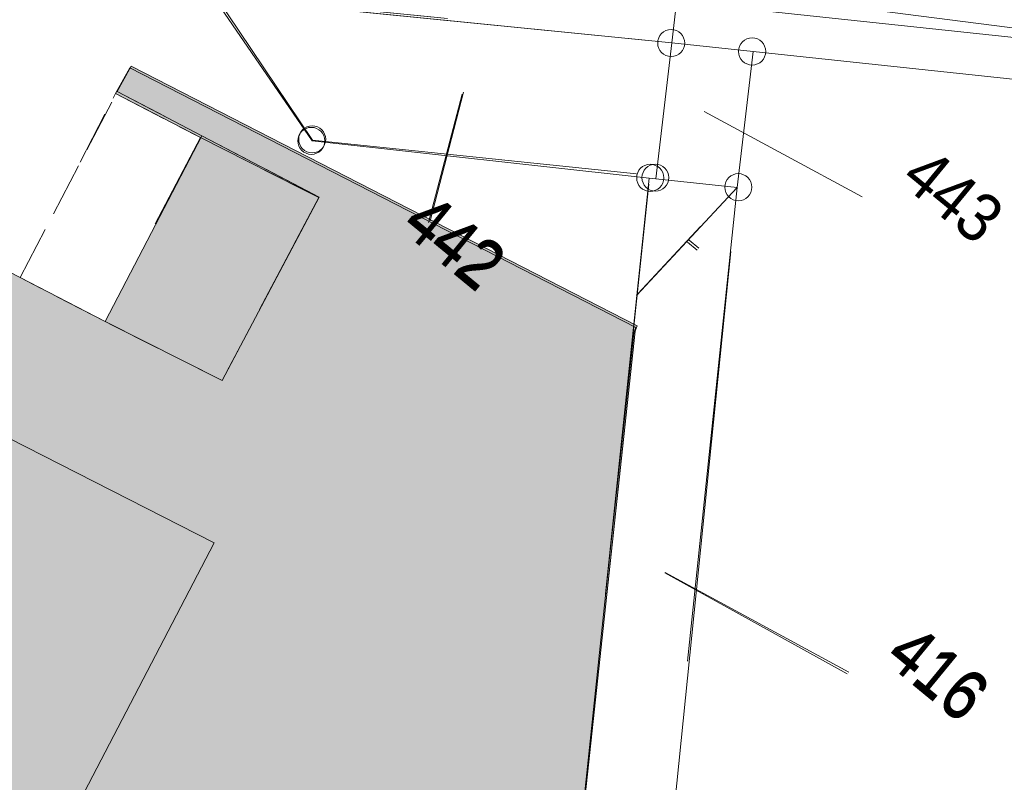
# Model space of a CAD drawing. Header units: metres. Extents: x -740 to 758, y -633 to 854.
# Tile 931 of 1056: x 225 to 248, y 286 to 303. Entities that reach past the tile are written whole.
import ezdxf

# ---------------------------------------------------------------- set-up
doc = ezdxf.new("R2010")
doc.units = ezdxf.units.M
doc.header["$MEASUREMENT"] = 0
doc.linetypes.add('1248_416', pattern=[1.664, 1.248, -0.416])
for name, color, linetype in [('Grundkarte.LOVION', 7, 'Continuous'), ('Grundkarte_Text.LOVION', 7, 'Continuous'), ('Strom.LOVION', 7, 'Continuous'), ('Telko.LOVION', 7, 'Continuous')]:
    doc.layers.add(name, color=color, linetype=linetype)
doc.styles.add('ERSTELLTER_STIL_1', font='arial.ttf')

msp = doc.modelspace()

# ---------------------------------------------------------------- hatches: boundary and pattern name
at = {"layer": 'Grundkarte.LOVION', "linetype": 'Continuous', "lineweight": 18}
for points in [[(239.112, 296.111), (239.159, 296.234), (227.458, 302.242), (227.132, 301.649), (229.094, 300.629), (231.804, 299.209), (229.559, 294.97), (226.854, 296.331), (224.892, 297.351), (193.27, 313.648), (193.291, 313.739), (192.794, 313.986), (192.52, 313.457), (192.611, 313.436), (192.264, 312.752), (188.256, 314.754), (188.182, 314.599), (185.691, 315.892), (183.657, 311.91), (180.733, 313.398), (172.706, 297.865), (172.551, 297.938), (171.131, 295.228), (230.516, 264.621), (237.113, 277.561)], [(239.077, 296.069), (239.124, 296.192), (227.424, 302.2), (227.098, 301.607), (229.059, 300.587), (231.796, 299.199), (230.423, 296.612), (238.426, 290.035)], [(229.559, 294.97), (231.804, 299.209), (229.094, 300.629), (226.854, 296.331)], [(229.559, 294.97), (231.804, 299.209), (229.094, 300.629), (226.854, 296.331)], [(228.013, 298.593), (230.423, 296.612), (231.796, 299.199), (229.059, 300.587)], [(228.013, 298.593), (230.423, 296.612), (231.796, 299.199), (229.059, 300.587)]]:
    msp.add_hatch(color=254, dxfattribs=at).paths.add_polyline_path(points)

# ---------------------------------------------------------------- linework, layer by layer
at = {"layer": 'Grundkarte.LOVION', "color": 8, "linetype": 'Continuous', "lineweight": 18}
for points in [[(239.14, 299.749), (231.646, 300.524), (229.397, 303.88), (234.77, 303.341), (226.412, 304.179), (184.289, 306.652), (185.395, 318.021), (221.528, 314.224)], [(207.187, 315.709), (241.056, 312.104), (240.341, 306.123), (239.958, 302.776), (226.377, 304.137), (220.846, 304.483)], [(254.713, 301.204), (241.84, 302.575), (239.958, 302.776), (240.341, 306.123), (241.056, 312.104), (207.187, 315.709)], [(193.27, 313.648), (224.892, 297.351), (226.854, 296.331), (229.559, 294.97), (231.804, 299.209), (229.094, 300.629), (227.132, 301.649), (227.458, 302.242), (239.159, 296.234), (239.112, 296.111), (237.113, 277.561), (230.516, 264.621), (171.131, 295.228)], [(239.43, 299.511), (237.113, 277.561), (230.484, 264.648), (182.366, 289.44), (184.289, 306.652), (226.412, 304.179), (229.397, 303.88), (231.646, 300.524), (239.14, 299.749)], [(220.846, 304.483), (226.377, 304.137), (229.362, 303.838), (231.638, 300.514), (239.436, 299.651), (238.426, 290.035)], [(255.991, 302.038), (240.043, 303.73), (238.161, 303.93)], [(238.426, 290.035), (239.436, 299.651), (239.586, 299.636), (241.467, 299.436), (240.322, 288.477), (241.467, 299.436), (241.84, 302.575), (254.713, 301.204), (258.625, 300.788), (271.226, 299.478), (283.82, 295.212), (288.601, 291.66), (296.766, 272.833), (298.33, 269.233), (301.609, 261.691), (301.875, 258.673), (300.914, 255.801), (299.21, 254.186), (295.477, 252.461), (293.68, 252.108), (284.416, 252.237)], [(230.423, 296.612), (231.796, 299.199), (229.059, 300.587), (227.098, 301.607), (227.424, 302.2), (239.124, 296.192), (239.077, 296.069), (238.426, 290.035)], [(228.013, 298.593), (229.059, 300.587), (231.796, 299.199), (230.423, 296.612)], [(228.013, 298.593), (229.059, 300.587), (231.796, 299.199), (230.423, 296.612)], [(296.218, 252.838), (295.512, 252.503), (293.688, 252.118), (279.838, 252.301), (271.529, 252.937), (263, 254.024), (254.609, 255.805), (246.369, 258.161), (238.364, 261.132), (235.549, 262.424), (235.964, 266.336), (237.113, 277.561), (239.773, 282.698), (241.326, 297.953), (239.773, 282.698), (237.113, 277.561), (239.43, 299.511)], [(241.467, 299.436), (239.141, 296.932)], [(240.619, 298.534), (239.175, 296.974)], [(240.545, 297.986), (240.32, 298.171)], [(240.58, 298.028), (240.355, 298.213)]]:
    msp.add_lwpolyline(points, dxfattribs=at)
at = {"layer": 'Grundkarte.LOVION', "color": 253, "linetype": 'Continuous', "lineweight": 18}
for points in [[(259.619, 304.225), (241.043, 306.192), (240.932, 306.122), (240.341, 306.123), (239.958, 302.776), (239.586, 299.636), (239.436, 299.651), (238.426, 290.035)], [(254.713, 301.204), (241.84, 302.575), (239.958, 302.776), (240.341, 306.123), (240.932, 306.122), (241.043, 306.192), (259.619, 304.225)], [(238.426, 290.035), (239.436, 299.651), (239.586, 299.636), (239.958, 302.776), (241.84, 302.575), (254.713, 301.204), (258.625, 300.788), (271.226, 299.478), (274.684, 298.575), (283.596, 302.343), (288.601, 291.66), (296.766, 272.833), (298.33, 269.233), (301.609, 261.691), (301.875, 258.673), (300.914, 255.801), (299.21, 254.186), (295.477, 252.461), (293.68, 252.108), (284.416, 252.237)], [(239.43, 299.511), (237.113, 277.561), (235.964, 266.336), (235.549, 262.424), (230.484, 264.648), (182.366, 289.44), (174.022, 293.767), (165.494, 296.953), (160.113, 298.791)], [(296.218, 252.838), (295.512, 252.503), (293.688, 252.118), (279.838, 252.301), (271.529, 252.937), (263, 254.024), (254.609, 255.805), (246.369, 258.161), (238.364, 261.132), (235.549, 262.424), (235.964, 266.336), (237.113, 277.561), (239.43, 299.511)]]:
    msp.add_lwpolyline(points, dxfattribs=at)
at = {"layer": 'Grundkarte.LOVION', "color": 8, "linetype": 'Continuous', "lineweight": 18}
for points in [[(239.436, 299.651), (231.638, 300.514), (229.362, 303.838), (239.958, 302.776), (239.586, 299.636)], [(241.467, 299.436), (239.586, 299.636), (239.958, 302.776), (241.84, 302.575)], [(229.559, 294.97), (226.854, 296.331), (229.094, 300.629), (231.804, 299.209)], [(229.559, 294.97), (226.854, 296.331), (229.094, 300.629), (231.804, 299.209)]]:
    msp.add_lwpolyline(points, close=True, dxfattribs=at)
at = {"layer": 'Grundkarte.LOVION', "color": 8, "linetype": '1248_416', "lineweight": 18}
msp.add_lwpolyline([(226.854, 296.331), (224.892, 297.351), (227.132, 301.649), (229.094, 300.629), (231.804, 299.209), (229.559, 294.97)], close=True, dxfattribs=at)
msp.add_lwpolyline([(226.278, 300.019), (227.098, 301.607), (229.059, 300.587), (231.796, 299.199), (230.423, 296.612)], dxfattribs=at)
at = {"layer": 'Grundkarte.LOVION', "color": 7, "linetype": 'Continuous', "lineweight": 13}
for points in [[(235.109, 301.592), (234.335, 298.62)], [(235.143, 301.634), (234.37, 298.662)], [(240.704, 301.193), (244.356, 299.216)], [(239.797, 290.524), (244.015, 288.187)], [(239.805, 290.534), (244.05, 288.229)]]:
    msp.add_lwpolyline(points, dxfattribs=at)
at = {"layer": 'Grundkarte.LOVION', "color": 9, "linetype": 'Continuous', "lineweight": 18}
for centre, radius in [((239.943, 302.772), 0.312), ((241.815, 302.578), 0.314), ((231.622, 300.511), 0.312), ((231.642, 300.548), 0.312), ((239.458, 299.656), 0.313), ((239.578, 299.661), 0.311), ((241.495, 299.439), 0.314)]:
    msp.add_circle(centre, radius, dxfattribs=at)
at = {"layer": 'Strom.LOVION', "color": 49, "linetype": 'Continuous', "lineweight": 18}
msp.add_lwpolyline([(229.379, 291.214), (220.17, 273.555), (181.958, 293.464), (190.978, 310.794)], close=True, dxfattribs=at)
at = {"layer": 'Telko.LOVION', "color": 1, "linetype": 'Continuous', "lineweight": 18}
msp.add_lwpolyline([(255.564, 414.929), (265.707, 392.35), (266.01, 391.67), (266.228, 390.953), (275.646, 361.431), (276.05, 360.776), (276.226, 360.039), (287.341, 326.915), (287.741, 325.994), (287.614, 325.183), (278.26, 317.767), (277.739, 317.656), (278.08, 316.892), (286.154, 298.544), (286.082, 297.473), (285.305, 296.953), (283.97, 297), (281.78, 297.939), (268.692, 300.457), (243.67, 303.656), (233.865, 305.091), (233.38, 305.221), (232.891, 305.38), (216.604, 307.97)], dxfattribs=at)

# ---------------------------------------------------------------- texts
at = {"layer": 'Grundkarte_Text.LOVION', "color": 7, "linetype": 'Continuous', "lineweight": 13, "char_height": 1.12433, "attachment_point": 7, "rotation": 320.5839, "style": 'ERSTELLTER_STIL_1'}
for s, insert in [('{\\A1;\\W0.89449x;443}', (245.192, 299.544)), ('{\\A1;\\W0.89449x;442}', (233.654, 298.469)), ('{\\A1;\\W0.89449x;442}', (233.689, 298.511)), ('{\\A1;\\W0.89447x;416}', (244.826, 288.485)), ('{\\A1;\\W0.89449x;416}', (244.861, 288.527))]:
    msp.add_mtext(s, dxfattribs=dict(at, insert=insert))

doc.saveas('drawing.dxf')
